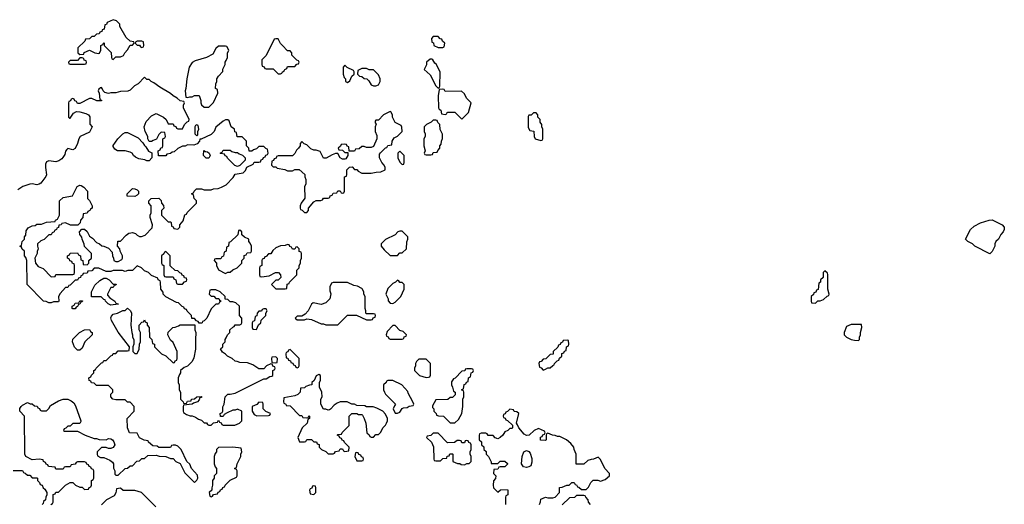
# Model space of a CAD drawing. Header units: inches. Extents: x 2701323 to 2964515, y 494916 to 722124.
# Tile 356 of 656: x 2793126 to 2801372, y 682331 to 686386. Entities that reach past the tile are written whole.
import ezdxf

# ---------------------------------------------------------------- set-up
doc = ezdxf.new("R2010")
doc.units = ezdxf.units.IN
doc.header["$MEASUREMENT"] = 0
doc.layers.add('C7698', color=7, linetype='Continuous')
doc.layers.add('C8608', color=7, linetype='Continuous')

msp = doc.modelspace()

# ---------------------------------------------------------------- linework, layer by layer
at = {"layer": 'C7698', "color": 2, "elevation": 10}
for points in [[(2793910, 686386), (2793858, 686362), (2793852.7, 686347.3), (2793838, 686342), (2793832.7, 686307.3), (2793818, 686302), (2793812.7, 686287.3), (2793798, 686282), (2793792.7, 686267.3), (2793770, 686266), (2793750, 686246), (2793730, 686246), (2793710, 686226), (2793678, 686222), (2793672.7, 686207.3), (2793614, 686150), (2793614, 686110), (2793630, 686094), (2793662, 686098), (2793667.3, 686112.7), (2793710, 686132), (2793754, 686110), (2793790, 686102), (2793795.3, 686104.7), (2793806, 686130), (2793806, 686170), (2793822, 686178), (2793830, 686194), (2793834, 686190), (2793834, 686170), (2793892.7, 686112.7), (2793894, 686070), (2793898, 686058), (2793910, 686054), (2793930, 686074), (2793970, 686074), (2793994.6, 686085.4), (2794006, 686110), (2794030, 686134), (2794050, 686174), (2794070, 686174), (2794086, 686190), (2794082, 686202), (2794050, 686206), (2794016.4, 686236.4), (2793966, 686330), (2793966, 686350), (2793936.4, 686376.4)], [(2796630, 686246), (2796590, 686246), (2796574, 686230), (2796578, 686198), (2796592.7, 686192.7), (2796594, 686170), (2796630, 686154), (2796670, 686154), (2796682, 686158), (2796686, 686190), (2796667.3, 686207.3), (2796662, 686222), (2796647.3, 686227.3)], [(2794150, 686206), (2794110, 686206), (2794098, 686202), (2794094, 686190), (2794110, 686174), (2794130, 686174), (2794138, 686158), (2794150, 686154), (2794162, 686158), (2794166, 686170), (2794162, 686202)], [(2794850, 686166), (2794790, 686166), (2794770, 686146), (2794743.6, 686096.4), (2794691.1, 686068.9), (2794596.9, 686043.1), (2794570, 686028), (2794544.7, 685990), (2794524.7, 685890), (2794518, 685810), (2794512, 685790), (2794518, 685738), (2794530, 685734), (2794550, 685742), (2794570, 685742), (2794590, 685752), (2794630, 685752), (2794642, 685710), (2794642, 685690), (2794650, 685674), (2794670, 685654), (2794710, 685654), (2794750, 685694), (2794786, 685770), (2794782, 685802), (2794766, 685810), (2794768, 685850), (2794778, 685870), (2794778, 685890), (2794790, 685914), (2794827.3, 685952.7), (2794828.4, 685971.6), (2794846, 686010), (2794846, 686030), (2794856.4, 686043.6), (2794866, 686070), (2794867.3, 686107.3), (2794878, 686130), (2794862, 686162)], [(2795290, 686226), (2795270, 686226), (2795258, 686222), (2795190, 686086), (2795154, 686050), (2795154, 686010), (2795158, 685998), (2795172.7, 685992.7), (2795178, 685978), (2795190, 685974), (2795250, 685974), (2795290, 685934), (2795310, 685934), (2795322, 685938), (2795326, 685950), (2795342, 685958), (2795346, 685970), (2795362, 685978), (2795370, 685994), (2795430, 685994), (2795447.3, 686012.7), (2795462, 686018), (2795466, 686030), (2795462, 686042), (2795447.3, 686047.3), (2795406, 686090), (2795406, 686110), (2795390, 686126), (2795370, 686126), (2795326, 686170), (2795310, 686186)], [(2793650, 686066), (2793630, 686066), (2793610, 686046), (2793550, 686046), (2793534, 686030), (2793538, 686018), (2793550, 686014), (2793670, 686014), (2793682, 686018), (2793686, 686030), (2793682, 686042), (2793667.3, 686047.3), (2793662, 686062)], [(2795850, 686006), (2795834, 685990), (2795834, 685930), (2795843.6, 685903.6), (2795854, 685890), (2795854, 685870), (2795870, 685862), (2795890, 685874), (2795907.3, 685912.7), (2795926, 685930), (2795926, 685950), (2795922, 685962), (2795867.3, 685987.3)], [(2796576.4, 686056.4), (2796563.6, 686056.4), (2796534, 686030), (2796531.6, 686008.4), (2796514, 685970), (2796563.6, 685923.6), (2796610, 685834), (2796630, 685814), (2796642, 685818), (2796646, 685830), (2796647.3, 685947.3), (2796618, 686010), (2796603.1, 686023.1), (2796586, 686050)], [(2796030, 685978), (2795990, 685978), (2795958, 685962), (2795954, 685930), (2795972.7, 685912.7), (2795991.6, 685911.6), (2796010, 685894), (2796034, 685890), (2796050, 685874), (2796070, 685842), (2796090, 685832), (2796110, 685832), (2796130, 685842), (2796146, 685870), (2796146, 685890), (2796130, 685926), (2796090, 685966), (2796052.7, 685967.3)], [(2796670, 685806), (2796638, 685802), (2796632, 685750), (2796634, 685650), (2796638, 685638), (2796654, 685630), (2796658, 685598), (2796690, 685594), (2796702, 685598), (2796706, 685610), (2796712.7, 685612.7), (2796770, 685612), (2796830, 685554), (2796886, 685610), (2796906, 685690), (2796868, 685730), (2796850, 685766), (2796827.3, 685787.3), (2796690, 685786), (2796682, 685802)], [(2796230, 685618), (2796174, 685590), (2796130, 685546), (2796110, 685546), (2796102, 685538), (2796103.6, 685523.6), (2796112, 685512), (2796102, 685490), (2796102, 685450), (2796116.9, 685416.9), (2796118, 685390), (2796090, 685326), (2796070, 685318), (2796030, 685318), (2796010, 685326), (2795990, 685326), (2795970, 685306), (2795938, 685302), (2795930, 685286), (2795886, 685286), (2795882, 685322), (2795867.3, 685327.3), (2795862, 685342), (2795850, 685346), (2795818, 685342), (2795812.7, 685327.3), (2795794, 685310), (2795798, 685298), (2795830, 685294), (2795850, 685274), (2795874, 685274), (2795874, 685250), (2795858, 685222), (2795850, 685218), (2795830, 685218), (2795808.9, 685228.9), (2795790, 685266), (2795770, 685266), (2795743.6, 685256.4), (2795691.6, 685228.4), (2795670, 685228), (2795642, 685282), (2795610, 685295.3), (2795590, 685295.3), (2795564.7, 685304.7), (2795530, 685338), (2795507.3, 685347.3), (2795490, 685366), (2795474, 685350), (2795474, 685330), (2795462, 685310), (2795445.4, 685294.6), (2795430, 685266), (2795410, 685246), (2795290, 685246), (2795278, 685242), (2795272.7, 685227.3), (2795258, 685222), (2795252.7, 685207.3), (2795238, 685202), (2795234, 685170), (2795250, 685154), (2795270, 685154), (2795283.6, 685143.6), (2795347.3, 685132.7), (2795370, 685122), (2795410, 685122), (2795430, 685134), (2795467.3, 685132.7), (2795514, 685090), (2795514, 685070), (2795522, 685050), (2795522, 685010), (2795512, 684990), (2795512.7, 684892.7), (2795482, 684850), (2795474, 684830), (2795474, 684810), (2795478, 684798), (2795492.7, 684792.7), (2795510, 684774), (2795530, 684774), (2795546, 684790), (2795546, 684810), (2795590, 684862), (2795610, 684872), (2795647.3, 684872.7), (2795662, 684878), (2795670, 684894), (2795710, 684894), (2795722, 684898), (2795727.3, 684912.7), (2795742, 684918), (2795750, 684934), (2795782, 684938), (2795790, 684954), (2795810, 684954), (2795818, 684938), (2795830, 684934), (2795842, 684938), (2795846, 684950), (2795846, 685070), (2795862, 685078), (2795866, 685090), (2795866, 685130), (2795887.3, 685152.7), (2795910, 685154), (2795930, 685134), (2795950, 685132), (2795959.6, 685119.6), (2795990, 685102), (2796070, 685102), (2796111.6, 685111.6), (2796150, 685112), (2796186, 685130), (2796186, 685150), (2796178, 685170), (2796158, 685190), (2796138, 685230), (2796140.4, 685259.6), (2796147.3, 685272.7), (2796190, 685314), (2796202, 685318), (2796210, 685334), (2796242, 685338), (2796246, 685370), (2796263.1, 685396.9), (2796290, 685412), (2796328, 685450), (2796327.3, 685487.3), (2796322, 685502), (2796270, 685526), (2796248, 685570), (2796248, 685590), (2796235.3, 685615.3)], [(2797450, 685606), (2797430, 685606), (2797410, 685586), (2797390, 685586), (2797383.6, 685576.4), (2797383.6, 685483.6), (2797398, 685458), (2797432.7, 685452.7), (2797434, 685410), (2797442, 685390), (2797490, 685374), (2797502, 685378), (2797506, 685390), (2797506, 685470), (2797498, 685490), (2797498, 685510), (2797486, 685530), (2797486, 685550), (2797466, 685570), (2797466, 685590)], [(2794610, 685506), (2794598, 685502), (2794594, 685490), (2794594, 685430), (2794610, 685414), (2794618, 685422), (2794618, 685450), (2794626, 685470), (2794622, 685502)], [(2796610, 685546), (2796590, 685546), (2796571.6, 685528.4), (2796534, 685510), (2796514, 685490), (2796514, 685450), (2796522, 685430), (2796522, 685410), (2796512, 685390), (2796511.6, 685331.6), (2796522, 685290), (2796514, 685270), (2796518, 685258), (2796530, 685254), (2796570, 685254), (2796582, 685258), (2796590, 685274), (2796622, 685278), (2796627.3, 685292.7), (2796646, 685310), (2796646, 685330), (2796656.4, 685343.6), (2796658, 685370), (2796667.3, 685392.7), (2796667.3, 685427.3), (2796648.4, 685468.4), (2796646, 685510), (2796627.3, 685527.3), (2796622, 685542)], [(2794190, 685206), (2794174.6, 685214.6), (2794123.1, 685223.1), (2794094.6, 685234.6), (2794078, 685250), (2794068.4, 685268.4), (2794050, 685278), (2794010, 685288), (2793946, 685290), (2793923.1, 685303.1), (2793910, 685326), (2793910, 685334), (2793948.7, 685390), (2793990, 685432), (2794010, 685442), (2794030, 685442), (2794116.9, 685396.9), (2794156.9, 685356.9), (2794170, 685334), (2794183.6, 685323.6), (2794205.4, 685285.4), (2794232.7, 685272.7), (2794234, 685230), (2794210, 685206)], [(2794710, 685228), (2794688.4, 685228.4), (2794666, 685250), (2794667.3, 685292.7), (2794682, 685282), (2794699.6, 685279.6), (2794714, 685270), (2794722, 685250)], [(2794930, 685274), (2794950, 685274), (2794963.6, 685263.6), (2794992.7, 685252.7), (2795014, 685230), (2795014, 685210), (2794970, 685166), (2794950, 685158), (2794927.3, 685167.3), (2794867.3, 685227.3), (2794862, 685242), (2794847.3, 685247.3), (2794842, 685262), (2794810, 685266), (2794806, 685270), (2794822, 685278), (2794830, 685294), (2794890, 685294), (2794903.6, 685283.6)], [(2796310, 685286), (2796294, 685270), (2796294, 685230), (2796310, 685194), (2796330, 685174), (2796342, 685178), (2796346, 685190), (2796346, 685250)], [(2794090, 684908), (2794026, 684910), (2794026, 684930), (2794070, 684974), (2794090, 684972), (2794110, 684962), (2794122, 684950), (2794122, 684930), (2794110, 684918)], [(2794970, 684626), (2794958, 684622), (2794952.7, 684587.3), (2794892.7, 684527.3), (2794878, 684522), (2794874, 684490), (2794858, 684482), (2794854, 684450), (2794838, 684442), (2794832.7, 684407.3), (2794818, 684402), (2794810, 684386), (2794770, 684386), (2794758, 684382), (2794754, 684370), (2794774, 684350), (2794774, 684330), (2794790, 684294), (2794850, 684262), (2794870, 684274), (2794890, 684274), (2794910, 684294), (2794946, 684310), (2794986, 684350), (2794986, 684370), (2795006, 684390), (2795007.3, 684412.7), (2795022, 684418), (2795030, 684434), (2795062, 684438), (2795066, 684450), (2795066, 684490), (2795056.4, 684516.4), (2795046, 684530), (2795046, 684550), (2795010, 684566), (2794987.3, 684587.3), (2794986, 684610)], [(2796330, 684618), (2796310, 684618), (2796294, 684610), (2796270, 684586), (2796190, 684548), (2796154, 684510), (2796154, 684490), (2796179.6, 684459.6), (2796230, 684414), (2796290, 684414), (2796310, 684434), (2796330, 684434), (2796366, 684470), (2796367.3, 684527.3), (2796378, 684550), (2796378, 684570)], [(2795370, 684506), (2795350, 684498), (2795310, 684495.3), (2795270, 684478), (2795245.4, 684454.6), (2795230, 684426), (2795210, 684426), (2795190, 684406), (2795178, 684402), (2795172.7, 684387.3), (2795158, 684382), (2795154, 684370), (2795154, 684330), (2795138, 684322), (2795134, 684310), (2795134, 684250), (2795138, 684238), (2795150, 684234), (2795216.4, 684243.6), (2795268.4, 684271.6), (2795294, 684270), (2795311.6, 684251.6), (2795314, 684230), (2795290, 684206), (2795270, 684206), (2795234, 684170), (2795270, 684134), (2795350, 684134), (2795362, 684138), (2795367.3, 684172.7), (2795382, 684178), (2795386, 684190), (2795446, 684250), (2795448.4, 684291.6), (2795466, 684310), (2795466, 684330), (2795478, 684350), (2795478, 684370), (2795486, 684390), (2795486, 684430), (2795482, 684442), (2795467.3, 684447.3), (2795466, 684470), (2795450, 684486), (2795438, 684482), (2795430, 684466), (2795410, 684466), (2795402, 684482), (2795387.3, 684487.3), (2795382, 684502)], [(2794350, 684446), (2794338, 684442), (2794332.7, 684427.3), (2794314, 684410), (2794314, 684350), (2794318, 684338), (2794334, 684330), (2794334, 684250), (2794338, 684238), (2794350, 684234), (2794410, 684234), (2794418, 684218), (2794434, 684210), (2794438, 684178), (2794450, 684174), (2794490, 684174), (2794507.3, 684192.7), (2794522, 684198), (2794526, 684210), (2794522, 684222), (2794507.3, 684227.3), (2794502, 684242), (2794487.3, 684247.3), (2794482, 684262), (2794467.3, 684267.3), (2794450, 684286), (2794427.3, 684287.3), (2794387.3, 684327.3), (2794386, 684410)], [(2799870, 684286), (2799854, 684270), (2799854, 684230), (2799834, 684210), (2799834, 684190), (2799818, 684182), (2799812.7, 684127.3), (2799798, 684122), (2799792.7, 684107.3), (2799778, 684102), (2799772.7, 684087.3), (2799754, 684070), (2799754, 684030), (2799758, 684018), (2799790, 684014), (2799810, 684034), (2799830, 684034), (2799856.4, 684043.6), (2799887.3, 684072.7), (2799902, 684078), (2799906, 684090), (2799895.3, 684130), (2799894.6, 684254.6), (2799890, 684266)], [(2793890, 683998), (2793866, 684010), (2793846, 684030), (2793842, 684042), (2793830, 684046), (2793807.3, 684067.3), (2793727.3, 684067.3), (2793726, 684110), (2793756.4, 684163.6), (2793796.4, 684203.6), (2793830, 684222), (2793850, 684222), (2793874, 684210), (2793910, 684174), (2793932.7, 684172.7), (2793930, 684166), (2793918, 684162), (2793910, 684146), (2793890, 684146), (2793862, 684090), (2793862, 684082), (2793879.6, 684059.6), (2793922, 684030), (2793930, 684014), (2793954, 684010), (2793950, 684006)], [(2795870, 684186), (2795750, 684186), (2795738, 684182), (2795722, 684150), (2795723.6, 684116.4), (2795731.3, 684091.3), (2795722, 684050), (2795690, 684018), (2795650, 684002), (2795583.6, 684016.4), (2795570, 684006), (2795542, 683950), (2795518, 683922), (2795490, 683906), (2795450, 683906), (2795434, 683890), (2795450, 683874), (2795510, 683874), (2795530, 683882), (2795570, 683878), (2795650, 683842), (2795670, 683842), (2795690, 683832), (2795790, 683834), (2795872.7, 683912.7), (2795947.3, 683912.7), (2796030, 683874), (2796070, 683874), (2796082, 683878), (2796087.3, 683892.7), (2796102, 683898), (2796106, 683910), (2796102, 683922), (2796090, 683926), (2796030, 683926), (2796026, 683930), (2796026, 683950), (2796018, 683970), (2796018, 684070), (2796008, 684090), (2796007.3, 684107.3), (2795998, 684130), (2795990, 684138), (2795956.4, 684156.4), (2795923.1, 684163.1)], [(2796290, 684206), (2796274, 684190), (2796250, 684178), (2796210, 684138), (2796192, 684090), (2796212, 684050), (2796212.7, 684032.7), (2796230, 684014), (2796250, 684012), (2796270, 684022), (2796318, 684070), (2796346, 684130), (2796346, 684170), (2796330, 684186), (2796310, 684186), (2796302, 684202)], [(2793570, 683966), (2793566, 683970), (2793566, 683990), (2793582, 683998), (2793590, 684014), (2793622, 684018), (2793630, 684034), (2793652.7, 684032.7), (2793650, 684026), (2793638, 684022), (2793630, 684006), (2793618, 684002), (2793610, 683986), (2793598, 683982), (2793590, 683966)], [(2795190, 683966), (2795170, 683966), (2795158, 683962), (2795150, 683946), (2795130, 683946), (2795114, 683930), (2795112.7, 683907.3), (2795098, 683902), (2795092.7, 683867.3), (2795078, 683862), (2795074, 683850), (2795074, 683810), (2795078, 683798), (2795110, 683794), (2795127.3, 683832.7), (2795146, 683850), (2795147.3, 683872.7), (2795186, 683910), (2795186, 683930), (2795198, 683950)], [(2793610, 683622), (2793584.7, 683644.7), (2793568, 683690), (2793570, 683714), (2793626, 683770), (2793670, 683792), (2793710, 683794), (2793718, 683778), (2793734, 683770), (2793734, 683750), (2793672, 683690), (2793650, 683638), (2793630, 683622)], [(2796270, 683826), (2796250, 683826), (2796203.6, 683776.4), (2796194, 683750), (2796198, 683738), (2796212.7, 683732.7), (2796218, 683718), (2796230, 683714), (2796330, 683714), (2796342, 683718), (2796347.3, 683732.7), (2796362, 683738), (2796366, 683750), (2796336.4, 683776.4), (2796310, 683786)], [(2797710, 683706), (2797678, 683702), (2797672.7, 683687.3), (2797658, 683682), (2797652.7, 683667.3), (2797638, 683662), (2797632.7, 683647.3), (2797594, 683610), (2797592.7, 683587.3), (2797570, 683586), (2797532.7, 683547.3), (2797510, 683546), (2797492.7, 683527.3), (2797478, 683522), (2797474, 683510), (2797478, 683478), (2797492.7, 683472.7), (2797510, 683454), (2797530, 683462), (2797550, 683474), (2797570, 683474), (2797590, 683494), (2797602, 683498), (2797606, 683510), (2797627.3, 683532.7), (2797642, 683538), (2797647.3, 683552.7), (2797666, 683570), (2797667.3, 683592.7), (2797682, 683598), (2797687.3, 683612.7), (2797702, 683618), (2797706, 683650), (2797722, 683658), (2797726, 683670), (2797722, 683702)], [(2795390, 683626), (2795378, 683622), (2795372.7, 683607.3), (2795358, 683602), (2795354, 683590), (2795358, 683558), (2795372.7, 683552.7), (2795378, 683538), (2795392.7, 683532.7), (2795398, 683518), (2795412.7, 683512.7), (2795418, 683498), (2795432.7, 683492.7), (2795438, 683478), (2795450, 683474), (2795462, 683478), (2795466, 683490), (2795466, 683550)], [(2795270, 683566), (2795238, 683562), (2795234, 683550), (2795238, 683518), (2795270, 683514), (2795282, 683518), (2795286, 683550)], [(2796530, 683546), (2796470, 683546), (2796450, 683526), (2796442, 683510), (2796442, 683490), (2796432, 683470), (2796432, 683450), (2796474, 683410), (2796530, 683392), (2796550, 683394), (2796562, 683398), (2796567.3, 683412.7), (2796566, 683510)], [(2796910, 683466), (2796870, 683466), (2796858, 683462), (2796852.7, 683447.3), (2796830, 683446), (2796772.7, 683387.3), (2796758, 683382), (2796743.6, 683356.4), (2796742, 683330), (2796751.6, 683311.6), (2796758, 683278), (2796774, 683270), (2796772.7, 683247.3), (2796750, 683226), (2796730, 683226), (2796711.6, 683208.4), (2796610, 683206), (2796583.6, 683156.4), (2796582, 683142), (2796594, 683130), (2796594, 683110), (2796614, 683090), (2796618, 683078), (2796632.7, 683072.7), (2796674, 683070), (2796730, 683014), (2796770, 683014), (2796800.4, 683039.6), (2796828, 683090), (2796838, 683150), (2796838, 683210), (2796846, 683230), (2796846, 683270), (2796842, 683282), (2796826, 683290), (2796842, 683298), (2796847.3, 683332.7), (2796862, 683338), (2796867.3, 683352.7), (2796882, 683358), (2796886, 683390), (2796902, 683398), (2796906, 683430), (2796922, 683438), (2796926, 683450), (2796922, 683462)], [(2795630, 683418), (2795610, 683406), (2795592.7, 683367.3), (2795574, 683350), (2795574, 683330), (2795552.7, 683327.3), (2795523.6, 683316.4), (2795510, 683306), (2795478, 683302), (2795474, 683270), (2795454, 683250), (2795430, 683238), (2795338, 683222), (2795334, 683190), (2795338, 683178), (2795354, 683170), (2795358, 683158), (2795390, 683154), (2795470, 683074), (2795490, 683074), (2795498, 683058), (2795530, 683054), (2795542, 683058), (2795550, 683074), (2795554, 683070), (2795554, 683050), (2795538, 683042), (2795534, 683010), (2795492, 682970), (2795454, 682890), (2795470, 682854), (2795510, 682854), (2795522, 682858), (2795530, 682874), (2795570, 682874), (2795590, 682854), (2795612.7, 682852.7), (2795618, 682838), (2795632.7, 682832.7), (2795634, 682810), (2795654, 682790), (2795690, 682774), (2795710, 682754), (2795750, 682754), (2795762, 682758), (2795770, 682774), (2795802, 682778), (2795810, 682794), (2795830, 682794), (2795838, 682778), (2795850, 682774), (2795882, 682778), (2795886, 682810), (2795847.3, 682847.3), (2795842, 682862), (2795827.3, 682867.3), (2795822, 682882), (2795807.3, 682887.3), (2795802, 682902), (2795786, 682910), (2795790, 682914), (2795822, 682918), (2795827.3, 682932.7), (2795886, 682990), (2795886, 683070), (2795908.4, 683091.6), (2795950, 683092), (2795963.6, 683083.6), (2795990, 683082), (2795996.9, 683076.9), (2796012, 683050), (2796024.7, 683010), (2796034, 682930), (2796052.7, 682912.7), (2796058, 682898), (2796070, 682894), (2796090, 682894), (2796110, 682914), (2796130, 682914), (2796150, 682934), (2796166, 682970), (2796190, 682994), (2796198, 683010), (2796206, 683030), (2796206, 683050), (2796190, 683086), (2796166, 683110), (2796116.4, 683136.4), (2796087.3, 683147.3), (2796030, 683148), (2796015.3, 683155.3), (2795950, 683158), (2795930, 683168), (2795908.4, 683168.4), (2795867.3, 683187.3), (2795810, 683188), (2795783.6, 683176.4), (2795759.6, 683160.4), (2795730, 683126), (2795719.6, 683120.4), (2795710, 683118), (2795690, 683126), (2795670, 683126), (2795648, 683170), (2795648, 683210), (2795658, 683230), (2795655.3, 683270), (2795638, 683310), (2795638, 683350), (2795646, 683370), (2795646, 683410)], [(2796250, 683366), (2796210, 683366), (2796198, 683362), (2796194, 683350), (2796174, 683330), (2796174, 683290), (2796182, 683270), (2796190, 683254), (2796274, 683170), (2796263.6, 683156.4), (2796254, 683130), (2796270, 683094), (2796290, 683094), (2796310, 683102), (2796330, 683134), (2796340.4, 683139.6), (2796370, 683142), (2796388.4, 683151.6), (2796422, 683158), (2796426, 683170), (2796418, 683190), (2796380.4, 683260.4), (2796376.4, 683276.4), (2796326, 683330)], [(2795130, 683186), (2795112.7, 683167.3), (2795074, 683150), (2795072, 683110), (2795090, 683082), (2795112.7, 683072.7), (2795210, 683074), (2795222, 683078), (2795226, 683090), (2795187.3, 683107.3), (2795166, 683130), (2795166, 683170), (2795162, 683182)], [(2796630, 682926), (2796590, 682926), (2796570, 682906), (2796538, 682902), (2796534, 682890), (2796574, 682850), (2796591.6, 682811.6), (2796594, 682710), (2796598, 682698), (2796610, 682694), (2796650, 682694), (2796670, 682714), (2796702, 682718), (2796707.3, 682732.7), (2796722, 682738), (2796727.3, 682752.7), (2796750, 682754), (2796754, 682750), (2796754, 682690), (2796792.7, 682672.7), (2796811.6, 682671.6), (2796823.6, 682663.6), (2796850, 682662), (2796870, 682674), (2796890, 682674), (2796906, 682690), (2796906, 682730), (2796898, 682750), (2796898, 682770), (2796906, 682790), (2796906, 682830), (2796902, 682842), (2796887.3, 682847.3), (2796882, 682862), (2796870, 682866), (2796858, 682862), (2796850, 682846), (2796830, 682846), (2796822, 682862), (2796810, 682866), (2796790, 682866), (2796767.3, 682847.3), (2796710, 682846)], [(2794910, 682808), (2794790, 682806), (2794774, 682790), (2794774, 682770), (2794763.6, 682756.4), (2794754, 682730), (2794754, 682670), (2794763.6, 682643.6), (2794774, 682630), (2794774, 682590), (2794754, 682570), (2794754, 682550), (2794742, 682530), (2794742, 682490), (2794734, 682470), (2794734, 682450), (2794714, 682430), (2794718, 682398), (2794730, 682394), (2794742, 682398), (2794750, 682414), (2794782, 682418), (2794787.3, 682432.7), (2794802, 682438), (2794807.3, 682452.7), (2794822, 682458), (2794828, 682472), (2794842, 682478), (2794846, 682490), (2794887.3, 682532.7), (2794942, 682558), (2794946, 682570), (2794946, 682610), (2794942, 682622), (2794926, 682630), (2794942, 682638), (2794946, 682670), (2794978, 682730), (2794978, 682750), (2794986, 682770), (2794982, 682802)], [(2797370, 682639), (2797344, 682644), (2797328, 682670), (2797335.3, 682730), (2797348, 682770), (2797370, 682782), (2797390, 682774), (2797399.8, 682759.8), (2797415.3, 682715.3), (2797415.3, 682684.7), (2797406, 682654), (2797390, 682644)], [(2795950, 682766), (2795938, 682762), (2795934, 682730), (2795950, 682694), (2795990, 682694), (2796002, 682698), (2796006, 682710), (2796002, 682722), (2795987.3, 682727.3), (2795982, 682742), (2795967.3, 682747.3), (2795962, 682762)], [(2795590, 682486), (2795578, 682482), (2795572.7, 682467.3), (2795558, 682462), (2795554, 682450), (2795558, 682418), (2795590, 682414), (2795606, 682430), (2795606, 682470), (2795602, 682482)]]:
    msp.add_lwpolyline(points, close=True, dxfattribs=at)
for points in [[(2793386, 682330), (2793402, 682338), (2793406, 682350), (2793407.3, 682412.7), (2793422, 682418), (2793428.4, 682431.6), (2793450, 682434), (2793508.9, 682491.1), (2793550, 682514), (2793570, 682514), (2793594, 682490), (2793630, 682474), (2793650, 682474), (2793670, 682454), (2793702, 682458), (2793707.3, 682472.7), (2793722, 682478), (2793726, 682490), (2793726, 682530), (2793742, 682538), (2793746, 682550), (2793746, 682610), (2793742, 682622), (2793727.3, 682627.3), (2793722, 682642), (2793707.3, 682647.3), (2793702, 682662), (2793687.3, 682667.3), (2793682, 682682), (2793670, 682686), (2793610, 682686), (2793598, 682682), (2793590, 682666), (2793558, 682662), (2793550, 682646), (2793510, 682646), (2793498, 682642), (2793490, 682626), (2793430, 682626), (2793422, 682642), (2793367.3, 682647.3), (2793362, 682662), (2793347.3, 682667.3), (2793342, 682682), (2793326, 682690), (2793322, 682702), (2793290, 682708), (2793230, 682702), (2793178, 682730), (2793168, 682750), (2793166, 683070), (2793126, 683110), (2793128.4, 683131.6), (2793138, 683150), (2793150, 683162), (2793190, 683182), (2793212.7, 683172.7), (2793231.6, 683171.6), (2793250, 683154), (2793272.7, 683152.7), (2793278, 683138), (2793292.7, 683132.7), (2793298, 683118), (2793310, 683114), (2793350, 683114), (2793370, 683134), (2793383.1, 683156.9), (2793450, 683196), (2793490.9, 683210.9), (2793530, 683210.8), (2793558, 683198), (2793579.1, 683179.1), (2793594.4, 683154.4), (2793638, 683030), (2793636.9, 683023.1), (2793630, 683008), (2793570, 683006), (2793550, 682986), (2793530, 682986), (2793512.7, 682967.3), (2793498, 682962), (2793494, 682950), (2793502, 682942), (2793610, 682942), (2793674, 682910), (2793750, 682882), (2793770, 682882), (2793792.7, 682872.7), (2793850, 682872), (2793870, 682882), (2793890, 682878), (2793902, 682870), (2793915.3, 682855.3), (2793922, 682830), (2793910, 682806), (2793890, 682798), (2793870, 682798), (2793850, 682806), (2793810, 682806), (2793774, 682770), (2793774, 682750), (2793778, 682738), (2793803.6, 682723.6), (2793830, 682722), (2793879.8, 682699.8), (2793903.6, 682683.6), (2793912, 682670), (2793912.7, 682632.7), (2793922, 682610), (2793923.6, 682583.6), (2793930, 682574), (2793950, 682574), (2794008.4, 682631.6), (2794030, 682634), (2794050, 682654), (2794070, 682654), (2794108.4, 682691.6), (2794130, 682694), (2794150, 682714), (2794170, 682714), (2794200.4, 682739.6), (2794270, 682742), (2794292.7, 682732.7), (2794350, 682732), (2794390, 682714), (2794410, 682714), (2794434, 682690), (2794470, 682674), (2794510, 682594), (2794590, 682514), (2794610, 682534), (2794618, 682550), (2794616.4, 682576.4), (2794566, 682630), (2794550, 682666), (2794526, 682690), (2794478, 682790), (2794450, 682818), (2794430, 682826), (2794410, 682826), (2794398, 682822), (2794390, 682806), (2794290, 682806), (2794278, 682818), (2794240.4, 682820.4), (2794206, 682850), (2794202, 682862), (2794168.4, 682868.4), (2794130, 682888), (2794110, 682926), (2794046, 682930), (2794028.7, 682970), (2794026, 683050), (2794086, 683110), (2794086, 683150), (2794050, 683186), (2794030, 683186), (2794010, 683206), (2793930, 683206), (2793906, 683210), (2793888, 683230), (2793888.4, 683251.6), (2793906, 683270), (2793906, 683290), (2793870, 683326), (2793770, 683326), (2793750, 683346), (2793727.3, 683347.3), (2793722, 683362), (2793707.3, 683367.3), (2793706, 683390), (2793722, 683398), (2793727.3, 683412.7), (2793746, 683430), (2793746, 683450), (2793762, 683458), (2793766, 683470), (2793810, 683514), (2793822, 683518), (2793830, 683534), (2793850, 683534), (2793890, 683574), (2793902, 683578), (2793910, 683594), (2793930, 683594), (2793950, 683614), (2794030, 683614), (2794042, 683618), (2794046, 683650), (2793951.9, 683771.9), (2793894, 683870), (2793889, 683891), (2793894.6, 683905.4), (2793910, 683922), (2793946, 683930), (2793990, 683954), (2794010, 683954), (2794028, 683972), (2794054, 683950), (2794062, 683930), (2794058, 683830), (2794064.7, 683770), (2794072, 683750), (2794072, 683730), (2794082, 683710), (2794082, 683670), (2794074, 683650), (2794074, 683610), (2794090, 683594), (2794110, 683594), (2794116.4, 683603.6), (2794126, 683630), (2794128, 683670), (2794138, 683690), (2794138, 683770), (2794126, 683790), (2794126, 683830), (2794150, 683854), (2794162, 683858), (2794170, 683874), (2794178, 683858), (2794194, 683850), (2794194, 683830), (2794211.6, 683811.6), (2794214, 683730), (2794234, 683710), (2794238, 683678), (2794254, 683670), (2794254, 683650), (2794314, 683590), (2794350, 683574), (2794410, 683514), (2794422, 683518), (2794427.3, 683532.7), (2794442, 683538), (2794446, 683550), (2794446, 683610), (2794410, 683686), (2794390, 683706), (2794368, 683750), (2794368.4, 683771.6), (2794408.4, 683811.6), (2794427.3, 683812.7), (2794456.4, 683823.6), (2794470, 683834), (2794592.7, 683832.7), (2794594, 683790), (2794602, 683770), (2794602, 683750), (2794598, 683730), (2794598, 683630), (2794583.6, 683556.4), (2794570, 683526), (2794530, 683486), (2794503.6, 683476.4), (2794474, 683450), (2794474, 683430), (2794463.6, 683416.4), (2794454, 683390), (2794454, 683350), (2794462, 683330), (2794462, 683290), (2794472, 683270), (2794474, 683210), (2794494, 683190), (2794498, 683178), (2794510, 683174), (2794522, 683178), (2794530, 683194), (2794562, 683198), (2794566, 683210), (2794590, 683214), (2794608.4, 683231.6), (2794652, 683232), (2794646, 683226), (2794634, 683226), (2794630, 683206), (2794614, 683190), (2794582, 683178), (2794570, 683168), (2794498, 683162), (2794494, 683150), (2794494, 683110), (2794498, 683098), (2794523.6, 683083.6), (2794552.7, 683072.7), (2794571.6, 683071.6), (2794599.6, 683059.6), (2794623.6, 683043.6), (2794650, 683034), (2794670, 683014), (2794690, 683014), (2794698, 682998), (2794710, 682994), (2794730, 682994), (2794750, 683014), (2794782, 683018), (2794790, 683034), (2794798, 683018), (2794812.7, 683012.7), (2794818, 682998), (2794830, 682994), (2794927.3, 682992.7), (2794966, 683010), (2794986, 683030), (2794986, 683110), (2794950, 683126), (2794930, 683118), (2794910, 683118), (2794863.6, 683096.4), (2794838, 683082), (2794830, 683066), (2794807.3, 683067.3), (2794806, 683090), (2794822, 683098), (2794826, 683110), (2794827.3, 683147.3), (2794838, 683170), (2794846, 683230), (2794870, 683252), (2794890, 683252), (2794930, 683262), (2795170, 683382), (2795190, 683382), (2795220.4, 683399.6), (2795236.4, 683403.6), (2795246, 683410), (2795246, 683450), (2795262, 683458), (2795266, 683470), (2795262, 683482), (2795247.3, 683487.3), (2795242, 683502), (2795230, 683506), (2795194, 683490), (2795170, 683466), (2795130, 683466), (2795078, 683498), (2795034.6, 683514.6), (2794970, 683518), (2794947.3, 683527.3), (2794930, 683528), (2794906, 683550), (2794866, 683570), (2794848.4, 683588.4), (2794823.1, 683603.1), (2794808.4, 683631.6), (2794826, 683650), (2794826, 683670), (2794846, 683690), (2794846, 683710), (2794856.4, 683723.6), (2794866, 683750), (2794886, 683770), (2794886, 683790), (2794910, 683814), (2794922, 683818), (2794930, 683834), (2794970, 683834), (2794982, 683838), (2794986, 683850), (2794986, 683890), (2794966, 683910), (2794966, 683990), (2794936.4, 684016.4), (2794910, 684026), (2794890, 684026), (2794870, 684046), (2794847.3, 684047.3), (2794846, 684070), (2794806, 684110), (2794770, 684126), (2794730, 684126), (2794718, 684122), (2794714, 684090), (2794730, 684074), (2794752.7, 684072.7), (2794770, 684054), (2794792.7, 684052.7), (2794798, 684038), (2794814, 684030), (2794798, 684022), (2794790, 684006), (2794770, 684006), (2794730, 683966), (2794694, 683890), (2794670, 683866), (2794658, 683862), (2794654, 683850), (2794650, 683846), (2794630, 683846), (2794622, 683862), (2794607.3, 683867.3), (2794590, 683886), (2794567.3, 683887.3), (2794566, 683910), (2794527.3, 683947.3), (2794522, 683962), (2794507.3, 683967.3), (2794502, 683982), (2794487.3, 683987.3), (2794456.4, 684016.4), (2794440.4, 684020.4), (2794350, 684068), (2794328.9, 684088.9), (2794327.3, 684107.3), (2794307.3, 684132.7), (2794306, 684190), (2794302, 684202), (2794286, 684210), (2794282, 684222), (2794230, 684246), (2794206, 684270), (2794170, 684286), (2794146, 684310), (2794110, 684326), (2794071.6, 684288.4), (2794032.7, 684287.3), (2794010, 684278), (2793987.3, 684287.3), (2793910, 684288), (2793890, 684278), (2793850, 684278), (2793790, 684308), (2793750, 684306), (2793730, 684286), (2793698, 684282), (2793690, 684266), (2793658, 684262), (2793652.7, 684247.3), (2793638, 684242), (2793634, 684230), (2793618, 684222), (2793610, 684206), (2793590, 684206), (2793550, 684166), (2793538, 684162), (2793530, 684146), (2793510, 684146), (2793463.6, 684096.4), (2793452, 684070), (2793454, 684030), (2793450, 684026), (2793410, 684026), (2793390, 684018), (2793370, 684018), (2793347.3, 684027.3), (2793326, 684030), (2793188, 684170), (2793186, 684370), (2793176.4, 684396.4), (2793166, 684410), (2793166, 684450), (2793147.3, 684467.3), (2793142, 684482), (2793126, 684490), (2793142, 684498), (2793146, 684530), (2793166, 684550), (2793166, 684570), (2793176.4, 684583.6), (2793180.4, 684619.6), (2793196.4, 684643.6), (2793230, 684662), (2793254.6, 684665.4), (2793270, 684674), (2793310, 684674), (2793350, 684692), (2793422, 684698), (2793426, 684710), (2793442, 684718), (2793458, 684750), (2793458, 684870), (2793490, 684898), (2793568.4, 684911.6), (2793608.7, 684991.3), (2793630, 685002), (2793639.6, 684999.6), (2793663.6, 684983.6), (2793694, 684950), (2793694, 684890), (2793710, 684874), (2793734, 684830), (2793734, 684810), (2793718, 684802), (2793714, 684790), (2793698, 684782), (2793690, 684766), (2793658, 684762), (2793654, 684730), (2793634, 684710), (2793632.7, 684687.3), (2793612.7, 684667.3), (2793552.7, 684667.3), (2793510, 684686), (2793478, 684682), (2793474, 684670), (2793454, 684666), (2793450, 684646), (2793438, 684642), (2793434, 684630), (2793418, 684622), (2793414, 684610), (2793398, 684602), (2793390, 684586), (2793370, 684586), (2793330, 684546), (2793303.6, 684536.4), (2793274, 684510), (2793274, 684490), (2793282, 684470), (2793272.7, 684447.3), (2793271.6, 684428.4), (2793252, 684390), (2793258, 684350), (2793282, 684322), (2793323.6, 684303.6), (2793390, 684234), (2793422, 684238), (2793430, 684254), (2793570, 684254), (2793582, 684258), (2793586, 684270), (2793586, 684330), (2793582, 684342), (2793567.3, 684347.3), (2793562, 684362), (2793547.3, 684367.3), (2793542, 684382), (2793526, 684390), (2793526, 684410), (2793542, 684418), (2793550, 684432), (2793610, 684434), (2793618, 684418), (2793634, 684410), (2793638, 684378), (2793654, 684370), (2793658, 684338), (2793690, 684334), (2793706, 684350), (2793706, 684370), (2793726, 684390), (2793726, 684430), (2793668.4, 684488.4), (2793667.3, 684507.3), (2793648.4, 684548.4), (2793647.3, 684567.3), (2793628.4, 684588.4), (2793626, 684610), (2793647.3, 684632.7), (2793670, 684634), (2793690, 684614), (2793710, 684574), (2793736.9, 684556.9), (2793770, 684522), (2793794, 684510), (2793812.7, 684492.7), (2793831.6, 684491.6), (2793870, 684474), (2793899.6, 684439.6), (2793902, 684410), (2793911.6, 684391.6), (2793914, 684370), (2793930, 684362), (2793950, 684362), (2793980.4, 684379.6), (2793988, 684390), (2793988, 684410), (2793968.4, 684448.4), (2793966, 684470), (2793946, 684490), (2793947.3, 684532.7), (2793970, 684534), (2794016.4, 684583.6), (2794040.4, 684599.6), (2794056.4, 684603.6), (2794070, 684604.7), (2794096, 684596), (2794110, 684582), (2794130, 684572), (2794147.3, 684572.7), (2794176.4, 684583.6), (2794236.4, 684643.6), (2794238, 684670), (2794218, 684730), (2794218, 684750), (2794226, 684770), (2794226, 684830), (2794208, 684850), (2794208.4, 684871.6), (2794226, 684890), (2794290, 684892), (2794310, 684874), (2794314, 684850), (2794331.6, 684831.6), (2794334, 684810), (2794314, 684790), (2794314, 684750), (2794370, 684694), (2794390, 684694), (2794394, 684690), (2794398, 684658), (2794412.7, 684652.7), (2794418, 684638), (2794450, 684634), (2794466, 684650), (2794466, 684670), (2794496.4, 684703.6), (2794510, 684754), (2794522, 684758), (2794527.3, 684772.7), (2794606, 684850), (2794606, 684870), (2794586, 684890), (2794582, 684922), (2794566, 684930), (2794582, 684938), (2794586, 684950), (2794606, 684970), (2794650, 684972), (2794670, 684962), (2794730, 684962), (2794750, 684972), (2794787.3, 684972.7), (2794816.4, 684983.6), (2794855.3, 685004.7), (2794914.6, 685065.4), (2794930, 685094), (2794996.4, 685103.6), (2795016.4, 685123.6), (2795027.3, 685152.7), (2795082, 685178), (2795090, 685194), (2795130, 685194), (2795142, 685198), (2795147.3, 685212.7), (2795162, 685218), (2795167.3, 685232.7), (2795182, 685238), (2795187.3, 685252.7), (2795202, 685258), (2795206, 685270), (2795202, 685302), (2795187.3, 685307.3), (2795170, 685326), (2795130, 685326), (2795110, 685306), (2795083.6, 685296.4), (2795070, 685286), (2795047.3, 685287.3), (2795046, 685310), (2795026, 685330), (2795026, 685370), (2794990, 685406), (2794947.3, 685407.3), (2794942, 685442), (2794927.3, 685447.3), (2794926, 685470), (2794898, 685490), (2794879, 685539), (2794870, 685548), (2794850, 685548), (2794830, 685538), (2794770, 685486), (2794754, 685450), (2794730, 685426), (2794646, 685386), (2794634, 685386), (2794631.6, 685368.4), (2794612.7, 685347.3), (2794583.6, 685336.4), (2794530, 685338), (2794511.6, 685328.4), (2794490, 685328), (2794451.6, 685308.4), (2794419.6, 685280.4), (2794403.6, 685276.4), (2794390, 685266), (2794358, 685262), (2794350, 685246), (2794287.3, 685247.3), (2794286, 685290), (2794302, 685298), (2794307.3, 685312.7), (2794322, 685318), (2794326, 685330), (2794326, 685390), (2794342, 685398), (2794346, 685410), (2794342, 685442), (2794310, 685446), (2794290, 685426), (2794272.7, 685387.3), (2794243.6, 685376.4), (2794230, 685366), (2794210, 685366), (2794198, 685390), (2794198, 685410), (2794178, 685450), (2794168, 685490), (2794185.6, 685534.4), (2794230, 685582), (2794270, 685602), (2794331.1, 685571.1), (2794354, 685550), (2794370, 685514), (2794410, 685514), (2794418, 685498), (2794432.7, 685492.7), (2794438, 685478), (2794450, 685474), (2794490, 685474), (2794506, 685510), (2794527.3, 685532.7), (2794542, 685538), (2794546, 685550), (2794498, 685650), (2794498, 685670), (2794506, 685690), (2794502, 685702), (2794470, 685706), (2794446, 685730), (2794410, 685748), (2794390, 685768), (2794300.2, 685820.2), (2794250, 685858), (2794226, 685870), (2794210, 685886), (2794190, 685886), (2794170, 685906), (2794118, 685850), (2794087.5, 685832.5), (2794050, 685796), (2794032.8, 685787.2), (2793970, 685785.2), (2793930, 685774), (2793890, 685774), (2793869, 685769), (2793838, 685778), (2793826, 685790), (2793818, 685810), (2793810, 685818), (2793803.6, 685816.4), (2793790, 685806), (2793782, 685790), (2793792, 685772), (2793798, 685718), (2793811.6, 685711.6), (2793810, 685706), (2793772.7, 685707.3), (2793730, 685728), (2793710, 685728), (2793630, 685686), (2793610, 685686), (2793602, 685702), (2793587.3, 685707.3), (2793582, 685722), (2793570, 685726), (2793558, 685722), (2793552.7, 685707.3), (2793538, 685702), (2793534, 685690), (2793534, 685570), (2793542, 685562), (2793550, 685562), (2793575.3, 685604.7), (2793603.1, 685616.9), (2793630, 685616), (2793681.1, 685601.1), (2793701, 685590), (2793713.4, 685573.4), (2793712.7, 685512.7), (2793732, 685490), (2793710, 685446), (2793631.6, 685408.4), (2793622, 685390), (2793611.3, 685350), (2793590, 685308), (2793570, 685298), (2793530, 685308), (2793519.6, 685300.4), (2793510, 685286), (2793502.8, 685257.2), (2793487.3, 685232.7), (2793478.8, 685221.2), (2793454.8, 685205.2), (2793430, 685197.2), (2793370, 685204), (2793350, 685198), (2793342, 685178), (2793341, 685150), (2793351.3, 685088.7), (2793345.4, 685074.6), (2793302.8, 685017.2), (2793290, 685009), (2793270, 685005.2), (2793230, 685012.7), (2793210, 685009.3), (2793152, 684990), (2793110, 684962)], [(2797478, 682330), (2797487.3, 682352.7), (2797490, 682374), (2797530, 682391.3), (2797550, 682384.7), (2797590, 682384.7), (2797610, 682392), (2797646, 682430), (2797647.3, 682472.7), (2797670, 682474), (2797708.4, 682491.6), (2797727.3, 682492.7), (2797750, 682514), (2797770, 682514), (2797778, 682498), (2797790, 682494), (2797798, 682478), (2797810, 682474), (2797830, 682454), (2797870, 682454), (2797890, 682474), (2797910, 682514), (2797930, 682534), (2797967.3, 682532.7), (2797990, 682524.7), (2798030, 682538), (2798066, 682570), (2798066, 682590), (2798026, 682630), (2797990, 682706), (2797970, 682726), (2797931.6, 682708.4), (2797912.7, 682707.3), (2797883.6, 682696.4), (2797851.6, 682668.4), (2797787.3, 682667.3), (2797786, 682750), (2797768.4, 682788.4), (2797766, 682810), (2797740.4, 682840.4), (2797706, 682870), (2797650, 682898), (2797630, 682898), (2797610, 682908), (2797588.4, 682908.4), (2797550, 682926), (2797538, 682922), (2797534, 682910), (2797534, 682870), (2797530, 682866), (2797488.4, 682868.4), (2797487.3, 682892.7), (2797502, 682898), (2797507.3, 682912.7), (2797522, 682918), (2797526, 682930), (2797522, 682942), (2797470, 682966), (2797434, 682950), (2797391.6, 682908.4), (2797370, 682908), (2797350, 682918), (2797306, 682970), (2797296.4, 682996.4), (2797286, 683010), (2797306, 683090), (2797290, 683106), (2797267.3, 683107.3), (2797262, 683122), (2797230, 683126), (2797212.7, 683107.3), (2797198, 683102), (2797192.7, 683087.3), (2797178, 683082), (2797174, 683070), (2797178, 683058), (2797192.7, 683052.7), (2797198, 683038), (2797212.7, 683032.7), (2797252.7, 682992.7), (2797254, 682970), (2797250, 682966), (2797230, 682966), (2797214, 682950), (2797190, 682938), (2797171.1, 682908.9), (2797151.1, 682888.9), (2797130, 682878), (2797107.3, 682887.3), (2797090, 682906), (2797050, 682906), (2797042, 682922), (2797030, 682926), (2796990, 682926), (2796978, 682922), (2796974, 682910), (2796974, 682870), (2796992.7, 682852.7), (2796994, 682830), (2797012.7, 682812.7), (2797014, 682790), (2797032.7, 682772.7), (2797034, 682750), (2797051.6, 682731.6), (2797074, 682686), (2797074, 682674), (2797130, 682674), (2797150, 682692), (2797190, 682692), (2797210, 682674), (2797210, 682666), (2797190, 682646), (2797150, 682646), (2797138, 682642), (2797130, 682626), (2797098, 682622), (2797094, 682590), (2797114, 682570), (2797111.6, 682548.4), (2797092.7, 682527.3), (2797092, 682490), (2797094, 682470), (2797130, 682434), (2797152.7, 682452.7), (2797210, 682454), (2797214, 682450), (2797214, 682410), (2797198, 682402), (2797194, 682390), (2797194, 682330)], [(2793070, 682614), (2793150, 682614), (2793158, 682598), (2793172.7, 682592.7), (2793190, 682574), (2793210, 682574), (2793230, 682554), (2793270, 682554), (2793274, 682550), (2793274, 682530), (2793292.7, 682512.7), (2793298, 682498), (2793314, 682490), (2793322, 682470), (2793336.9, 682456.9), (2793354, 682430), (2793354, 682410), (2793344.7, 682390), (2793342, 682370), (2793326.4, 682353.6), (2793322, 682338), (2793314, 682330)], [(2794266, 682310), (2794146, 682430), (2794090, 682448), (2793992.7, 682447.3), (2793970, 682466), (2793938, 682462), (2793931.6, 682428.4), (2793916.9, 682403.1), (2793854, 682370), (2793810, 682326)], [(2797906, 682330), (2797888.4, 682348.4), (2797887.3, 682367.3), (2797866, 682390), (2797862, 682402), (2797850, 682406), (2797790, 682406), (2797771.6, 682388.4), (2797730, 682386), (2797670, 682326)]]:
    msp.add_lwpolyline(points, dxfattribs=at)
at = {"layer": 'C8608', "color": 2}
for points, elevation in [([(2801250, 684428), (2801126, 684490), (2801106, 684510), (2801066, 684530), (2801048, 684550), (2801088.7, 684630), (2801120.2, 684659.8), (2801173.6, 684686.4), (2801246, 684710), (2801270, 684711.3), (2801354, 684670), (2801372, 684650), (2801372, 684630), (2801362, 684610), (2801342, 684590), (2801322, 684550), (2801302, 684530), (2801292, 684510), (2801292, 684490), (2801270, 684446)], 6), ([(2800175.3, 683835.3), (2800090, 683835.3), (2800050, 683818), (2800031.3, 683770), (2800032, 683750), (2800051.1, 683731.1), (2800090, 683711.3), (2800116.4, 683703.6), (2800150, 683702), (2800158, 683710), (2800158, 683730), (2800168, 683750), (2800168, 683770), (2800178, 683810)], 10)]:
    msp.add_lwpolyline(points, close=True, dxfattribs=dict(at, elevation=elevation))

doc.saveas('drawing.dxf')
